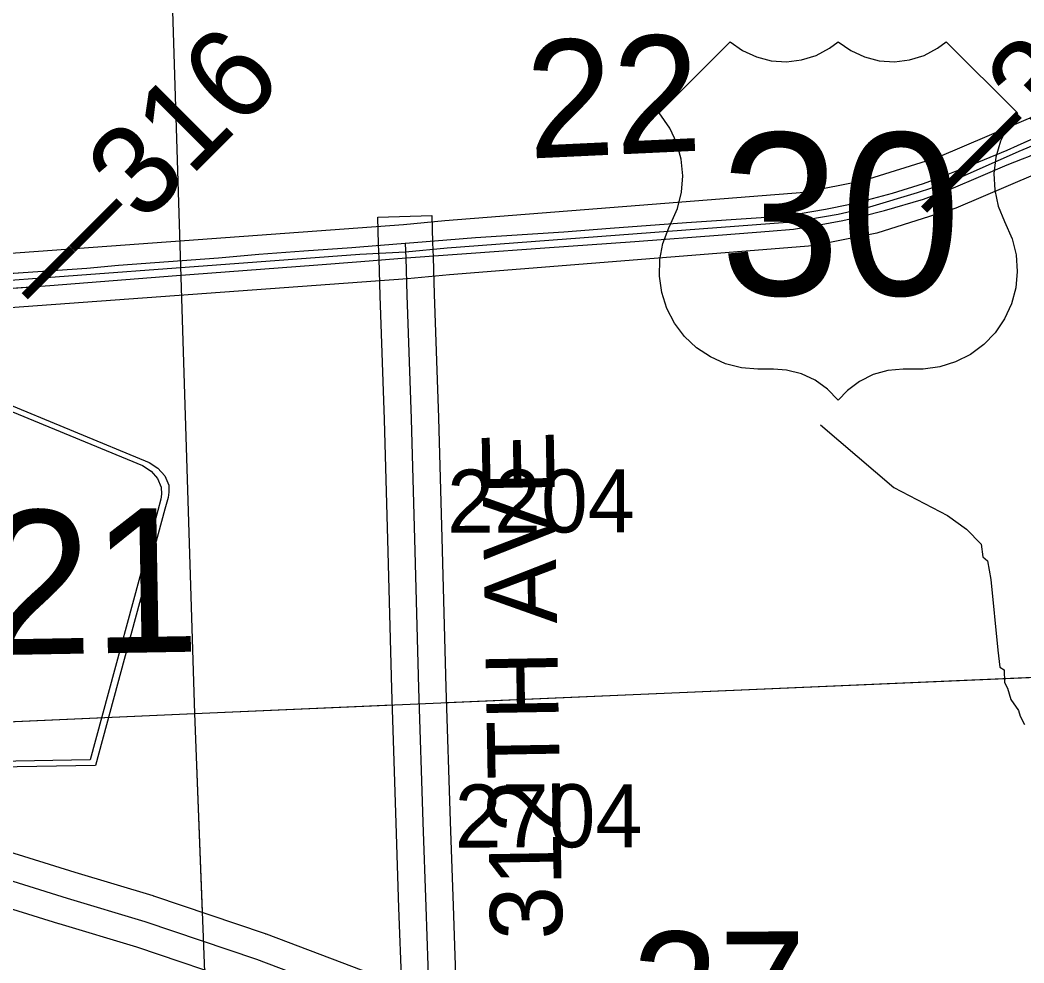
# Model space of a CAD drawing. Extents: x 128.7 to 185.5, y -21.4 to 12.6.
# Drawn here: x 155.116 to 156.23, y -11.291 to -10.244 of the extents above; entities that cross this region are included whole.
import ezdxf

# ---------------------------------------------------------------- set-up
doc = ezdxf.new("R2010")
doc.units = 0
for name, color, linetype in [('tdCoDivCarto', 7, 'Continuous'), ('tdCoHydroRiver', 7, 'Continuous'), ('tdCoPriCL', 7, 'Continuous'), ('tdCoPriDiv', 7, 'Continuous'), ('tdCoPrimary', 7, 'Continuous'), ('tdCoSecRdNmbr', 7, 'Continuous'), ('tdCoSecRdTxt', 7, 'Continuous'), ('tdCoSecRteBand', 7, 'Continuous'), ('tdCoSecRteCL', 7, 'Continuous'), ('tdCoSectLine', 7, 'Continuous'), ('tdCoSectLinePart', 7, 'Continuous'), ('tdCoSectNmbr', 7, 'Continuous'), ('tdCoShieldCoRte', 7, 'Continuous'), ('tdCoShieldUsRte', 7, 'Continuous'), ('tdCoSurfGravel', 7, 'Continuous'), ('tdStHwyPriRefPost1', 7, 'Continuous')]:
    doc.layers.add(name, color=color, linetype=linetype)

msp = doc.modelspace()

# ---------------------------------------------------------------- linework, layer by layer
at = {"layer": 'tdCoDivCarto'}
for p, q in [((156.2873, -10.3545), (156.2224, -10.3837)), ((156.2873, -10.3545), (156.2224, -10.3837)), ((156.2224, -10.3837), (156.2109, -10.3888)), ((156.2109, -10.3888), (156.1734, -10.4041)), ((156.2116, -10.4046), (156.2283, -10.3981)), ((156.2283, -10.3981), (156.2362, -10.395)), ((156.1734, -10.4041), (156.1362, -10.4189)), ((156.1798, -10.4182), (156.2116, -10.4046)), ((156.1362, -10.4189), (156.1182, -10.4256)), ((156.1519, -10.43), (156.1798, -10.4182)), ((156.1182, -10.4256), (156.0837, -10.4364)), ((156.1184, -10.4426), (156.1519, -10.43)), ((156.0837, -10.4364), (156.0561, -10.4438)), ((156.0752, -10.4554), (156.1184, -10.4426)), ((156.0097, -10.4542), (155.9816, -10.4589)), ((156.0373, -10.4487), (156.0097, -10.4542)), ((156.0561, -10.4438), (156.0373, -10.4487)), ((155.9384, -10.4633), (155.8556, -10.469)), ((155.9564, -10.4618), (155.9384, -10.4633)), ((155.9816, -10.4589), (155.9564, -10.4618)), ((156.0291, -10.4665), (156.0505, -10.4618)), ((156.0505, -10.4618), (156.0752, -10.4554)), ((155.7705, -10.4754), (155.7192, -10.4793)), ((155.8556, -10.469), (155.7705, -10.4754)), ((155.9472, -10.4783), (155.9741, -10.4759)), ((155.9741, -10.4759), (156.001, -10.4717)), ((156.001, -10.4717), (156.0291, -10.4665)), ((155.621, -10.4857), (155.5894, -10.4882)), ((155.7192, -10.4793), (155.621, -10.4857)), ((155.798, -10.4897), (155.8954, -10.4823)), ((155.8954, -10.4823), (155.9472, -10.4783)), ((155.4839, -10.4966), (155.4307, -10.5003)), ((155.4926, -10.4959), (155.4839, -10.4966)), ((155.5431, -10.4919), (155.4926, -10.4959)), ((155.5431, -10.4919), (155.4926, -10.4959)), ((155.5435, -10.4919), (155.5431, -10.4919)), ((155.5894, -10.4882), (155.5435, -10.4919)), ((155.6165, -10.5028), (155.6981, -10.4966)), ((155.6981, -10.4966), (155.798, -10.4897)), ((155.3357, -10.5082), (155.2247, -10.5163)), ((155.3806, -10.5042), (155.3357, -10.5082)), ((155.4307, -10.5003), (155.3806, -10.5042)), ((155.4939, -10.5119), (155.5211, -10.5097)), ((155.5211, -10.5097), (155.5441, -10.508)), ((155.5441, -10.508), (155.5443, -10.508)), ((155.5443, -10.508), (155.5906, -10.5046)), ((155.5443, -10.508), (155.5906, -10.5046)), ((155.5906, -10.5046), (155.6165, -10.5028)), ((155.1897, -10.5198), (155.1189, -10.5245)), ((155.2247, -10.5163), (155.1897, -10.5198)), ((155.2893, -10.5274), (155.4414, -10.5161)), ((155.4414, -10.5161), (155.4939, -10.5119)), ((155.1189, -10.5245), (155.0563, -10.5289)), ((155.1485, -10.5385), (155.2893, -10.5274)), ((155.0673, -10.5444), (155.1485, -10.5385))]:
    msp.add_line(p, q, dxfattribs=at)
for points in [[(156.2873, -10.3545), (156.2224, -10.3837)], [(156.2873, -10.3545), (156.2224, -10.3837)], [(156.2283, -10.3981), (156.2362, -10.395), (156.2903, -10.3708), (156.2939, -10.3692)], [(156.2283, -10.3981), (156.2362, -10.395), (156.2903, -10.3708), (156.2939, -10.3692)], [(156.2283, -10.3981), (156.2362, -10.395), (156.2903, -10.3708), (156.2939, -10.3692)], [(156.2224, -10.3837), (156.2109, -10.3888), (156.1734, -10.4041), (156.1362, -10.4189), (156.1182, -10.4256), (156.0837, -10.4364), (156.0561, -10.4438), (156.0373, -10.4487), (156.0097, -10.4542), (155.9816, -10.4589), (155.9564, -10.4618), (155.9384, -10.4633), (155.8556, -10.469), (155.7705, -10.4754), (155.7192, -10.4793), (155.621, -10.4857), (155.5894, -10.4882)], [(156.2224, -10.3837), (156.2109, -10.3888), (156.1734, -10.4041), (156.1362, -10.4189), (156.1182, -10.4256), (156.0837, -10.4364), (156.0561, -10.4438), (156.0373, -10.4487), (156.0097, -10.4542), (155.9816, -10.4589), (155.9564, -10.4618), (155.9384, -10.4633), (155.8556, -10.469), (155.7705, -10.4754), (155.7192, -10.4793), (155.621, -10.4857), (155.5894, -10.4882)], [(156.2224, -10.3837), (156.2109, -10.3888), (156.1734, -10.4041), (156.1362, -10.4189), (156.1182, -10.4256), (156.0837, -10.4364), (156.0561, -10.4438), (156.0373, -10.4487), (156.0097, -10.4542), (155.9816, -10.4589), (155.9564, -10.4618), (155.9384, -10.4633), (155.8556, -10.469), (155.7705, -10.4754), (155.7192, -10.4793), (155.621, -10.4857), (155.5894, -10.4882)], [(155.5906, -10.5046), (155.6165, -10.5028), (155.6981, -10.4966), (155.798, -10.4897), (155.8954, -10.4823), (155.9472, -10.4783), (155.9741, -10.4759), (156.001, -10.4717), (156.0291, -10.4665), (156.0505, -10.4618), (156.0752, -10.4554), (156.1184, -10.4426), (156.1519, -10.43), (156.1798, -10.4182), (156.2116, -10.4046), (156.2283, -10.3981)], [(155.5906, -10.5046), (155.6165, -10.5028), (155.6981, -10.4966), (155.798, -10.4897), (155.8954, -10.4823), (155.9472, -10.4783), (155.9741, -10.4759), (156.001, -10.4717), (156.0291, -10.4665), (156.0505, -10.4618), (156.0752, -10.4554), (156.1184, -10.4426), (156.1519, -10.43), (156.1798, -10.4182), (156.2116, -10.4046), (156.2283, -10.3981)], [(155.5906, -10.5046), (155.6165, -10.5028), (155.6981, -10.4966), (155.798, -10.4897), (155.8954, -10.4823), (155.9472, -10.4783), (155.9741, -10.4759), (156.001, -10.4717), (156.0291, -10.4665), (156.0505, -10.4618), (156.0752, -10.4554), (156.1184, -10.4426), (156.1519, -10.43), (156.1798, -10.4182), (156.2116, -10.4046), (156.2283, -10.3981)], [(155.4926, -10.4959), (155.4839, -10.4966), (155.4307, -10.5003), (155.3806, -10.5042), (155.3357, -10.5082), (155.2247, -10.5163), (155.1897, -10.5198), (155.1189, -10.5245), (155.0563, -10.5289), (154.9283, -10.538), (154.8299, -10.5452), (154.8222, -10.5457), (154.7914, -10.5478), (154.7656, -10.5496), (154.6603, -10.5577), (154.5947, -10.5627), (154.5562, -10.5656), (154.4921, -10.5688), (154.3678, -10.5723), (154.3275, -10.5725)], [(155.4926, -10.4959), (155.4839, -10.4966), (155.4307, -10.5003), (155.3806, -10.5042), (155.3357, -10.5082), (155.2247, -10.5163), (155.1897, -10.5198), (155.1189, -10.5245), (155.0563, -10.5289), (154.9283, -10.538), (154.8299, -10.5452), (154.8222, -10.5457), (154.7914, -10.5478), (154.7656, -10.5496), (154.6603, -10.5577), (154.5947, -10.5627), (154.5562, -10.5656), (154.4921, -10.5688), (154.3678, -10.5723), (154.3275, -10.5725)], [(155.4926, -10.4959), (155.4839, -10.4966), (155.4307, -10.5003), (155.3806, -10.5042), (155.3357, -10.5082), (155.2247, -10.5163), (155.1897, -10.5198), (155.1189, -10.5245), (155.0563, -10.5289), (154.9283, -10.538), (154.8299, -10.5452), (154.8222, -10.5457), (154.7914, -10.5478), (154.7656, -10.5496), (154.6603, -10.5577), (154.5947, -10.5627), (154.5562, -10.5656), (154.4921, -10.5688), (154.3678, -10.5723), (154.3275, -10.5725)], [(155.5431, -10.4919), (155.4926, -10.4959)], [(155.5431, -10.4919), (155.4926, -10.4959)], [(155.5894, -10.4882), (155.5435, -10.4919), (155.5431, -10.4919)], [(155.5894, -10.4882), (155.5435, -10.4919), (155.5431, -10.4919)], [(155.5894, -10.4882), (155.5435, -10.4919), (155.5431, -10.4919)], [(155.4939, -10.5119), (155.5211, -10.5097), (155.5441, -10.508), (155.5443, -10.508)], [(155.4939, -10.5119), (155.5211, -10.5097), (155.5441, -10.508), (155.5443, -10.508)], [(155.4939, -10.5119), (155.5211, -10.5097), (155.5441, -10.508), (155.5443, -10.508)], [(155.5443, -10.508), (155.5906, -10.5046)], [(155.5443, -10.508), (155.5906, -10.5046)], [(154.3275, -10.5893), (154.3302, -10.5893), (154.4116, -10.5873), (154.4905, -10.5849), (154.5554, -10.5817), (154.6035, -10.5785), (154.7154, -10.5703), (154.7831, -10.5652), (154.8111, -10.5631), (154.8814, -10.5577), (155.0673, -10.5444), (155.1485, -10.5385), (155.2893, -10.5274), (155.4414, -10.5161), (155.4939, -10.5119)], [(154.3275, -10.5893), (154.3302, -10.5893), (154.4116, -10.5873), (154.4905, -10.5849), (154.5554, -10.5817), (154.6035, -10.5785), (154.7154, -10.5703), (154.7831, -10.5652), (154.8111, -10.5631), (154.8814, -10.5577), (155.0673, -10.5444), (155.1485, -10.5385), (155.2893, -10.5274), (155.4414, -10.5161), (155.4939, -10.5119)], [(154.3275, -10.5893), (154.3302, -10.5893), (154.4116, -10.5873), (154.4905, -10.5849), (154.5554, -10.5817), (154.6035, -10.5785), (154.7154, -10.5703), (154.7831, -10.5652), (154.8111, -10.5631), (154.8814, -10.5577), (155.0673, -10.5444), (155.1485, -10.5385), (155.2893, -10.5274), (155.4414, -10.5161), (155.4939, -10.5119)]]:
    msp.add_lwpolyline(points, dxfattribs=at)
at = {"layer": 'tdCoHydroRiver'}
msp.add_lwpolyline([(156.0042, -10.6933), (156.0856, -10.763), (156.1451, -10.794), (156.1662, -10.809), (156.1825, -10.8258), (156.1846, -10.8399), (156.1895, -10.8445), (156.1934, -10.8649), (156.201, -10.9435), (156.2032, -10.9624), (156.2081, -10.9653), (156.2086, -10.9795), (156.2119, -10.9857), (156.2156, -10.9982), (156.2239, -11.0106), (156.2257, -11.0168), (156.2308, -11.0261)], dxfattribs=at)
at = {"layer": 'tdCoPriCL'}
msp.add_lwpolyline([(154.8203, -10.5539), (155.2987, -10.5184), (155.4929, -10.5037), (155.5435, -10.5012), (155.5897, -10.4967), (155.9675, -10.4684), (155.9911, -10.4651), (156.0239, -10.4593), (156.0591, -10.4514), (156.112, -10.4353), (156.1438, -10.4248), (156.1639, -10.4163), (156.2247, -10.3895), (156.2902, -10.3619)], dxfattribs=at)
at = {"layer": 'tdCoPriDiv'}
for points in [[(156.3051, -10.3234), (156.1332, -10.3967), (156.0515, -10.4224), (155.9864, -10.4355), (155.5871, -10.4668), (155.5413, -10.4713), (154.8061, -10.5249), (154.5175, -10.5454), (154.327, -10.552), (154.0638, -10.5512), (153.8996, -10.5541), (153.6825, -10.5641), (153.3063, -10.5956), (153.0365, -10.6196)], [(156.3288, -10.3785), (156.1544, -10.4529), (156.0668, -10.4804), (155.9958, -10.4947), (155.5922, -10.5266), (155.5457, -10.5312), (154.8098, -10.5848), (154.5205, -10.6053), (154.3274, -10.612), (154.0644, -10.6112), (153.9015, -10.6141), (153.6864, -10.624), (153.3115, -10.6554), (153.0414, -10.6794)]]:
    msp.add_lwpolyline(points, dxfattribs=at)
at = {"layer": 'tdCoPrimary'}
for p, q in [((156.2873, -10.3545), (156.2224, -10.3837)), ((156.2873, -10.3545), (156.2224, -10.3837)), ((155.5431, -10.4919), (155.4926, -10.4959)), ((155.5431, -10.4919), (155.4926, -10.4959)), ((155.5443, -10.508), (155.5906, -10.5046)), ((155.5443, -10.508), (155.5906, -10.5046))]:
    msp.add_line(p, q, dxfattribs=at)
for points in [[(156.2873, -10.3545), (156.2224, -10.3837), (156.2109, -10.3888), (156.1734, -10.4041), (156.1362, -10.4189), (156.1182, -10.4256), (156.0837, -10.4364), (156.0561, -10.4438), (156.0373, -10.4487), (156.0097, -10.4542), (155.9816, -10.4589), (155.9564, -10.4618), (155.9384, -10.4633), (155.8556, -10.469), (155.7705, -10.4754), (155.7192, -10.4793), (155.621, -10.4857), (155.5894, -10.4882), (155.5435, -10.4919), (155.5431, -10.4919), (155.4926, -10.4959), (155.4839, -10.4966), (155.4307, -10.5003), (155.3806, -10.5042), (155.3357, -10.5082), (155.2247, -10.5163), (155.1897, -10.5198), (155.1189, -10.5245), (155.0563, -10.5289)], [(156.2283, -10.3981), (156.2362, -10.395), (156.2903, -10.3708), (156.2939, -10.3692)], [(156.2283, -10.3981), (156.2362, -10.395), (156.2903, -10.3708), (156.2939, -10.3692)], [(156.2224, -10.3837), (156.2109, -10.3888), (156.1734, -10.4041), (156.1362, -10.4189), (156.1182, -10.4256), (156.0837, -10.4364), (156.0561, -10.4438), (156.0373, -10.4487), (156.0097, -10.4542), (155.9816, -10.4589), (155.9564, -10.4618), (155.9384, -10.4633), (155.8556, -10.469), (155.7705, -10.4754), (155.7192, -10.4793), (155.621, -10.4857), (155.5894, -10.4882)], [(156.2224, -10.3837), (156.2109, -10.3888), (156.1734, -10.4041), (156.1362, -10.4189), (156.1182, -10.4256), (156.0837, -10.4364), (156.0561, -10.4438), (156.0373, -10.4487), (156.0097, -10.4542), (155.9816, -10.4589), (155.9564, -10.4618), (155.9384, -10.4633), (155.8556, -10.469), (155.7705, -10.4754), (155.7192, -10.4793), (155.621, -10.4857), (155.5894, -10.4882)], [(155.0673, -10.5444), (155.1485, -10.5385), (155.2893, -10.5274), (155.4414, -10.5161), (155.4939, -10.5119), (155.5211, -10.5097), (155.5441, -10.508), (155.5443, -10.508), (155.5906, -10.5046), (155.6165, -10.5028), (155.6981, -10.4966), (155.798, -10.4897), (155.8954, -10.4823), (155.9472, -10.4783), (155.9741, -10.4759), (156.001, -10.4717), (156.0291, -10.4665), (156.0505, -10.4618), (156.0752, -10.4554), (156.1184, -10.4426), (156.1519, -10.43), (156.1798, -10.4182), (156.2116, -10.4046), (156.2283, -10.3981), (156.2362, -10.395)], [(155.5906, -10.5046), (155.6165, -10.5028), (155.6981, -10.4966), (155.798, -10.4897), (155.8954, -10.4823), (155.9472, -10.4783), (155.9741, -10.4759), (156.001, -10.4717), (156.0291, -10.4665), (156.0505, -10.4618), (156.0752, -10.4554), (156.1184, -10.4426), (156.1519, -10.43), (156.1798, -10.4182), (156.2116, -10.4046), (156.2283, -10.3981)], [(155.5906, -10.5046), (155.6165, -10.5028), (155.6981, -10.4966), (155.798, -10.4897), (155.8954, -10.4823), (155.9472, -10.4783), (155.9741, -10.4759), (156.001, -10.4717), (156.0291, -10.4665), (156.0505, -10.4618), (156.0752, -10.4554), (156.1184, -10.4426), (156.1519, -10.43), (156.1798, -10.4182), (156.2116, -10.4046), (156.2283, -10.3981)], [(155.4926, -10.4959), (155.4839, -10.4966), (155.4307, -10.5003), (155.3806, -10.5042), (155.3357, -10.5082), (155.2247, -10.5163), (155.1897, -10.5198), (155.1189, -10.5245), (155.0563, -10.5289), (154.9283, -10.538), (154.8299, -10.5452), (154.8222, -10.5457), (154.7914, -10.5478), (154.7656, -10.5496), (154.6603, -10.5577), (154.5947, -10.5627), (154.5562, -10.5656), (154.4921, -10.5688), (154.3678, -10.5723), (154.3275, -10.5725)], [(155.4926, -10.4959), (155.4839, -10.4966), (155.4307, -10.5003), (155.3806, -10.5042), (155.3357, -10.5082), (155.2247, -10.5163), (155.1897, -10.5198), (155.1189, -10.5245), (155.0563, -10.5289), (154.9283, -10.538), (154.8299, -10.5452), (154.8222, -10.5457), (154.7914, -10.5478), (154.7656, -10.5496), (154.6603, -10.5577), (154.5947, -10.5627), (154.5562, -10.5656), (154.4921, -10.5688), (154.3678, -10.5723), (154.3275, -10.5725)], [(155.5894, -10.4882), (155.5435, -10.4919), (155.5431, -10.4919)], [(155.5894, -10.4882), (155.5435, -10.4919), (155.5431, -10.4919)], [(155.4939, -10.5119), (155.5211, -10.5097), (155.5441, -10.508), (155.5443, -10.508)], [(155.4939, -10.5119), (155.5211, -10.5097), (155.5441, -10.508), (155.5443, -10.508)], [(154.3275, -10.5893), (154.3302, -10.5893), (154.4116, -10.5873), (154.4905, -10.5849), (154.5554, -10.5817), (154.6035, -10.5785), (154.7154, -10.5703), (154.7831, -10.5652), (154.8111, -10.5631), (154.8814, -10.5577), (155.0673, -10.5444), (155.1485, -10.5385), (155.2893, -10.5274), (155.4414, -10.5161), (155.4939, -10.5119)], [(154.3275, -10.5893), (154.3302, -10.5893), (154.4116, -10.5873), (154.4905, -10.5849), (154.5554, -10.5817), (154.6035, -10.5785), (154.7154, -10.5703), (154.7831, -10.5652), (154.8111, -10.5631), (154.8814, -10.5577), (155.0673, -10.5444), (155.1485, -10.5385), (155.2893, -10.5274), (155.4414, -10.5161), (155.4939, -10.5119)]]:
    msp.add_lwpolyline(points, dxfattribs=at)
at = {"layer": 'tdCoSecRteBand'}
for points in [[(155.5392, -11.3153), (155.5362, -11.2296), (155.5362, -11.2296), (155.5362, -11.2296), (155.533, -11.1356), (155.533, -11.1356), (155.533, -11.1355), (155.5284, -10.9866), (155.5284, -10.9865), (155.5284, -10.9865), (155.5242, -10.8343), (155.52, -10.6875), (155.5153, -10.5502), (155.5153, -10.5501), (155.5153, -10.55), (155.5141, -10.5089), (155.5136, -10.4928), (155.5126, -10.4628), (155.5726, -10.4609), (155.5735, -10.4909), (155.574, -10.507), (155.574, -10.5071), (155.574, -10.5071), (155.5753, -10.5482), (155.5799, -10.6855), (155.5799, -10.6856), (155.5799, -10.6857), (155.5841, -10.8326), (155.5841, -10.8327), (155.5841, -10.8327), (155.5883, -10.9848), (155.593, -11.1336), (155.5962, -11.2275), (155.6, -11.3377)], [(155.0736, -11.158), (155.1764, -11.19), (155.2628, -11.2161), (155.2632, -11.2163), (155.2637, -11.2164), (155.3875, -11.2581), (155.388, -11.2583), (155.3886, -11.2585), (155.5078, -11.3038)], [(155.3678, -11.3148), (155.245, -11.2734), (155.1589, -11.2474), (155.1587, -11.2474), (155.1586, -11.2473), (155.0561, -11.2154)]]:
    msp.add_lwpolyline(points, dxfattribs=at)
at = {"layer": 'tdCoSecRteCL'}
for points in [[(155.5707, -11.3589), (155.5662, -11.2286), (155.563, -11.1346), (155.5583, -10.9857), (155.5541, -10.8335), (155.55, -10.6865), (155.5453, -10.5492), (155.5441, -10.508), (155.5435, -10.4919)], [(154.3096, -11.0582), (154.3227, -11.0577), (154.5611, -11.0471), (154.57, -11.047), (154.5789, -11.0474), (154.5877, -11.0482), (154.5965, -11.0495), (154.6052, -11.0512), (154.6138, -11.0534), (154.6223, -11.0559), (154.7308, -11.0887), (154.8391, -11.1201), (154.9473, -11.1529), (155.0647, -11.1866), (155.1676, -11.2187), (155.2541, -11.2448), (155.3779, -11.2865), (155.4973, -11.3319), (155.5707, -11.3589)]]:
    msp.add_lwpolyline(points, dxfattribs=at)
at = {"layer": 'tdCoSectLine'}
for points in [[(155.2777, -10.0091), (155.3093, -11.0137)], [(155.3093, -11.0137), (156.3091, -10.9706)], [(154.3092, -11.0582), (155.3093, -11.0137)], [(155.3093, -11.0137), (155.3484, -12.0277)]]:
    msp.add_lwpolyline(points, dxfattribs=at)
at = {"layer": 'tdCoSectLinePart'}
for points in [[(155.2777, -10.0091), (155.3093, -11.0137)], [(155.5891, -11.0017), (156.2793, -10.9719)], [(155.3093, -11.0137), (155.5291, -11.0042)], [(154.6783, -11.0418), (155.3093, -11.0137)], [(155.3093, -11.0137), (155.3178, -11.2348)]]:
    msp.add_lwpolyline(points, dxfattribs=at)
at = {"layer": 'tdCoShieldCoRte'}
for points in [[(154.9599, -11.0756), (154.873, -10.7942), (154.8689, -10.7811), (154.8681, -10.7752), (154.8679, -10.7674), (154.872, -10.757), (154.8791, -10.7484), (154.8886, -10.7416), (155.0546, -10.6663), (155.062, -10.6645), (155.0725, -10.6634), (155.0829, -10.6642), (155.0904, -10.6657), (155.2589, -10.7351), (155.2686, -10.7416), (155.2761, -10.75), (155.2805, -10.7602), (155.2806, -10.768), (155.28, -10.7739), (155.2763, -10.7871), (155.1994, -11.0714)], [(154.9656, -11.0692), (154.8811, -10.7953), (154.8771, -10.7828), (154.8764, -10.7771), (154.8762, -10.7696), (154.8801, -10.7596), (154.887, -10.7514), (154.896, -10.7448), (155.0554, -10.6726), (155.0626, -10.6709), (155.0726, -10.6698), (155.0826, -10.6705), (155.0898, -10.672), (155.2516, -10.7386), (155.2609, -10.7448), (155.268, -10.7529), (155.2723, -10.7627), (155.2724, -10.7702), (155.2718, -10.7759), (155.2683, -10.7886), (155.1934, -11.0652)]]:
    msp.add_lwpolyline(points, close=True, dxfattribs=at)
at = {"layer": 'tdCoShieldUsRte'}
msp.add_lwpolyline([(155.825, -10.3469), (155.9039, -10.268), (155.9177, -10.2778), (155.9331, -10.2848), (155.9495, -10.289), (155.9663, -10.2901), (155.9831, -10.2881), (155.9992, -10.2831), (156.0142, -10.2752), (156.0239, -10.268), (156.0377, -10.2778), (156.0531, -10.2848), (156.0695, -10.289), (156.0863, -10.2901), (156.1031, -10.2881), (156.1193, -10.2831), (156.1342, -10.2752), (156.1439, -10.268), (156.2228, -10.3469), (156.2121, -10.3619), (156.204, -10.3784), (156.1989, -10.3961), (156.1967, -10.4143), (156.1976, -10.4327), (156.2016, -10.4507), (156.2085, -10.4677), (156.217, -10.4868), (156.2214, -10.5046), (156.2227, -10.523), (156.221, -10.5413), (156.2162, -10.5591), (156.2085, -10.5758), (156.1981, -10.591), (156.1854, -10.6042), (156.1706, -10.6152), (156.1541, -10.6235), (156.1366, -10.6289), (156.1183, -10.6314), (156.1092, -10.6315), (156.0958, -10.6315), (156.079, -10.633), (156.0628, -10.6376), (156.0476, -10.6451), (156.034, -10.6552), (156.0239, -10.6658), (156.0121, -10.6537), (155.9983, -10.6439), (155.983, -10.6368), (155.9666, -10.6327), (155.952, -10.6315), (155.9348, -10.6315), (155.9165, -10.63), (155.8987, -10.6254), (155.8819, -10.6179), (155.8666, -10.6077), (155.8532, -10.5951), (155.8421, -10.5804), (155.8336, -10.5641), (155.828, -10.5465), (155.8253, -10.5283), (155.8258, -10.5099), (155.8293, -10.4919), (155.8358, -10.4746), (155.8382, -10.4699), (155.8455, -10.453), (155.8499, -10.4351), (155.8512, -10.4168), (155.8494, -10.3985), (155.8447, -10.3807), (155.837, -10.364)], close=True, dxfattribs=at)
at = {"layer": 'tdCoSurfGravel'}
for points in [[(155.5707, -11.3589), (155.5662, -11.2286), (155.563, -11.1346), (155.5583, -10.9857), (155.5541, -10.8335), (155.55, -10.6865), (155.5453, -10.5492), (155.5441, -10.508), (155.5435, -10.4919)], [(154.3096, -11.0582), (154.3227, -11.0577), (154.5611, -11.0471), (154.57, -11.047), (154.5789, -11.0474), (154.5877, -11.0482), (154.5965, -11.0495), (154.6052, -11.0512), (154.6138, -11.0534), (154.6223, -11.0559), (154.7308, -11.0887), (154.8391, -11.1201), (154.9473, -11.1529), (155.0647, -11.1866), (155.1676, -11.2187), (155.2541, -11.2448), (155.3779, -11.2865), (155.4973, -11.3319), (155.5707, -11.3589)]]:
    msp.add_lwpolyline(points, dxfattribs=at)

# ---------------------------------------------------------------- texts
at = {"layer": 'tdCoSecRdNmbr'}
for s, p in [('2204', (155.5897, -10.8131)), ('2704', (155.5982, -11.1627))]:
    msp.add_text(s, height=0.07, rotation=0.117, dxfattribs=at).set_placement(p)
at = {"layer": 'tdCoSecRdTxt'}
msp.add_text('312TH AVE', height=0.08, rotation=91, dxfattribs=at).set_placement((155.7178, -11.2645))
at = {"layer": 'tdCoSectNmbr'}
for s, rotation, p in [('22', 2.6695, (155.6806, -10.3977)), ('27', 0.1171, (155.7947, -11.3862))]:
    msp.add_text(s, height=0.13, rotation=rotation, dxfattribs=at).set_placement(p)
at = {"layer": 'tdCoShieldCoRte'}
msp.add_text('F21', height=0.16, rotation=1, dxfattribs=at).set_placement((154.9471, -10.9515))
at = {"layer": 'tdCoShieldUsRte'}
msp.add_text('30', height=0.18, dxfattribs=at).set_placement((155.8925, -10.5493))
at = {"layer": 'tdStHwyPriRefPost1'}
for s, p in [('‒‒317', (156.1453, -10.4803)), ('‒‒316', (155.1468, -10.5765))]:
    msp.add_text(s, height=0.1, rotation=45, dxfattribs=at).set_placement(p)

doc.saveas('drawing.dxf')
